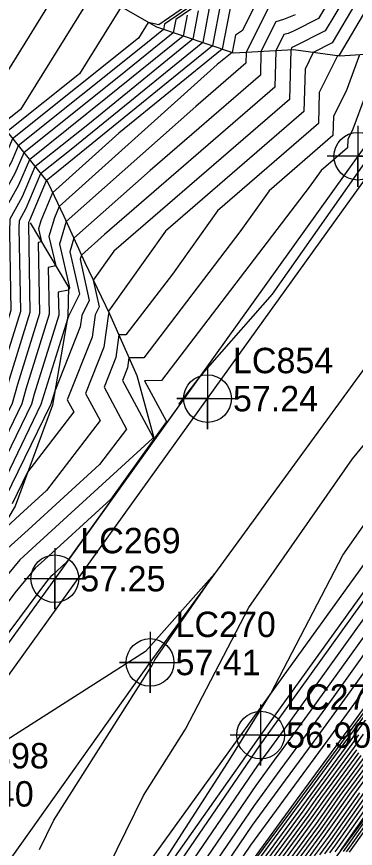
# Model space of a CAD drawing. Extents: x 2188792 to 2191981, y 386090 to 389710.
# Drawn here: x 2190454.8 to 2190488, y 388055.9 to 388137.7 of the extents above; entities that cross this region are included whole.
import ezdxf

# ---------------------------------------------------------------- set-up
doc = ezdxf.new("R2010")
doc.units = 0
for name, color, linetype in [('DTM Contours Major', 7, 'Continuous'), ('DTM Contours Minor', 7, 'Continuous'), ('Exist Roads EOP', 7, 'Continuous'), ('Exist Roads EOP Cogo Elevation', 7, 'Continuous'), ('Exist Roads EOP Cogo Number', 7, 'Continuous'), ('Exist Roads EOP Cogo Point CELL', 7, 'Continuous'), ('Exist Roads EOT', 7, 'Continuous'), ('Exist Roads EOT Cogo Elevation', 7, 'Continuous'), ('Exist Roads EOT Cogo Number', 7, 'Continuous'), ('Exist Roads EOT Cogo Point CELL', 7, 'Continuous'), ('PH Exist DTM Breakline', 7, 'Continuous')]:
    doc.layers.add(name, color=color, linetype=linetype)

msp = doc.modelspace()

# ---------------------------------------------------------------- linework, layer by layer
at = {"layer": 'DTM Contours Major'}
for points in [[(2190475.942, 388141.574), (2190469.267, 388136.951), (2190469.167, 388136.423), (2190467.257, 388134.871), (2190454.89, 388124.991), (2190454.23, 388123.422), (2190451.318, 388118.249), (2190451.24, 388115.22), (2190451.353, 388109.076), (2190449.904, 388104.434), (2190448.689, 388099.868), (2190446.558, 388095.48), (2190446.462, 388089.92), (2190445.261, 388088.324), (2190442.908, 388085.257), (2190440.62, 388082.274), (2190435.719, 388071.5), (2190430.094, 388066.512), (2190429.974, 388065.957), (2190420.117, 388050.646)], [(2190485.791, 388139.898), (2190484.372, 388137.492), (2190482.014, 388136.29), (2190481.4, 388136.044), (2190480.986, 388135.918), (2190480.199, 388134.326), (2190480.107, 388130.742), (2190463.388, 388116.25), (2190461.102, 388114.219), (2190460.983, 388113.819), (2190461.157, 388113.074), (2190461.873, 388109.756), (2190461.151, 388108.3), (2190460.996, 388107.178), (2190458.501, 388100.864), (2190458.1, 388099.58), (2190458.077, 388099.493), (2190453.603, 388090.281)], [(2190474.8, 388139.139), (2190473.981, 388134.809), (2190458.312, 388122.073), (2190457.658, 388121.551), (2190456.016, 388117.647), (2190455.902, 388117.443), (2190455.899, 388117.324), (2190456.059, 388108.6), (2190454.002, 388102.007), (2190453.383, 388099.681), (2190450.081, 388092.881), (2190450.026, 388089.757), (2190448.148, 388087.26), (2190444.466, 388082.46), (2190440.885, 388077.793), (2190437.9, 388071.23), (2190431.14, 388065.236), (2190431.112, 388065.105), (2190419.316, 388046.782)], [(2190488.981, 388129.892), (2190487.769, 388126.62), (2190487.256, 388125.595), (2190487.235, 388124.797), (2190484.633, 388122.542), (2190483.475, 388120.915), (2190468.975, 388101.891), (2190467.307, 388101.871), (2190469.461, 388097.859), (2190463.987, 388090.228), (2190457.484, 388084.266), (2190456.575, 388083.438), (2190454.577, 388081.018), (2190443.113, 388065.617), (2190441.073, 388063.219), (2190438.675, 388060.4), (2190438.233, 388059.872), (2190438.091, 388059.778), (2190430.508, 388048.937)], [(2190461.758, 388043.023), (2190475.483, 388064.331), (2190479.7, 388071.116), (2190486.789, 388084.73), (2190490.142, 388089.553)], [(2190472.725, 388050.534), (2190477.918, 388058.151), (2190481.152, 388062.577), (2190484.344, 388066.947), (2190487.498, 388071.263), (2190491.758, 388077.212)], [(2190478.986, 388054.234), (2190482.994, 388059.681), (2190483.671, 388060.641), (2190487.709, 388066.127), (2190488.362, 388067.052)], [(2190481.496, 388054.696), (2190484.176, 388058.338), (2190486.051, 388060.996), (2190488.792, 388064.72)], [(2190484.007, 388055.159), (2190485.358, 388056.995), (2190488.431, 388061.352)], [(2190486.54, 388055.652), (2190490.811, 388061.708)]]:
    msp.add_lwpolyline(points, dxfattribs=at)
at = {"layer": 'DTM Contours Minor'}
for points in [[(2190475.843, 388141.834), (2190468.705, 388136.891), (2190467.68, 388137.118), (2190466.724, 388135.576), (2190454.336, 388125.679), (2190453.872, 388124.577), (2190450.401, 388118.41), (2190450.308, 388114.799), (2190450.411, 388109.172), (2190449.085, 388104.919), (2190447.75, 388099.906), (2190445.853, 388096), (2190445.749, 388089.953), (2190444.684, 388088.537), (2190442.596, 388085.816), (2190440.566, 388083.17), (2190435.283, 388071.554), (2190429.885, 388066.767), (2190429.746, 388066.127), (2190420.278, 388051.419)], [(2190459.646, 388141.733), (2190452.956, 388130.934), (2190451.24, 388128.465), (2190452.383, 388127.237), (2190452.096, 388126.789), (2190447.651, 388118.893), (2190447.512, 388113.536), (2190447.587, 388109.457), (2190446.626, 388106.375), (2190444.934, 388100.018), (2190443.74, 388097.56), (2190443.61, 388090.05), (2190442.952, 388089.175), (2190441.662, 388087.494), (2190440.407, 388085.858), (2190433.974, 388071.715), (2190429.257, 388067.532), (2190429.064, 388066.638), (2190420.759, 388053.738)], [(2190476.041, 388141.313), (2190470.374, 388137.389), (2190470.13, 388136.101), (2190465.468, 388132.311), (2190455.443, 388124.303), (2190454.587, 388122.267), (2190452.235, 388118.088), (2190452.171, 388115.641), (2190452.294, 388108.981), (2190450.724, 388103.948), (2190449.628, 388099.831), (2190447.262, 388094.96), (2190447.175, 388089.887), (2190445.839, 388088.111), (2190443.219, 388084.697), (2190440.673, 388081.378), (2190436.155, 388071.446), (2190430.303, 388066.256), (2190430.201, 388065.786), (2190419.957, 388049.873)], [(2190462.324, 388140.195), (2190455.121, 388128.567), (2190453.229, 388127.055), (2190453.158, 388126.887), (2190448.568, 388118.732), (2190448.444, 388113.957), (2190448.529, 388109.362), (2190447.445, 388105.89), (2190445.873, 388099.981), (2190444.444, 388097.04), (2190444.323, 388090.018), (2190443.529, 388088.962), (2190441.973, 388086.934), (2190440.46, 388084.962), (2190434.411, 388071.661), (2190429.466, 388067.277), (2190429.291, 388066.468), (2190420.599, 388052.965)], [(2190475.907, 388139.576), (2190474.944, 388134.487), (2190464.782, 388126.227), (2190458.278, 388120.373), (2190457.139, 388117.619), (2190456.901, 388116.815), (2190457.199, 388115.537), (2190456.872, 388115.465), (2190457, 388108.505), (2190454.822, 388101.522), (2190454.322, 388099.643), (2190450.785, 388092.361), (2190450.739, 388089.725), (2190448.725, 388087.047), (2190444.777, 388081.901), (2190440.938, 388076.897), (2190438.336, 388071.176), (2190431.349, 388064.981), (2190431.339, 388064.934), (2190426.697, 388057.723), (2190420.941, 388048.042)], [(2190478.605, 388139.727), (2190476.929, 388136.334), (2190476.231, 388135.878), (2190475.907, 388134.164), (2190474.453, 388132.982), (2190458.924, 388119.007), (2190458.459, 388117.882), (2190457.922, 388116.066), (2190458.594, 388113.181), (2190457.857, 388113.019), (2190457.942, 388108.41), (2190455.642, 388101.036), (2190455.261, 388099.606), (2190451.49, 388091.841), (2190451.452, 388089.692), (2190449.303, 388086.834), (2190445.089, 388081.342), (2190440.991, 388076.001), (2190438.772, 388071.123), (2190432.175, 388065.272), (2190431.763, 388064.738), (2190431.768, 388064.61), (2190422.876, 388049.655)], [(2190488.066, 388139.047), (2190485.735, 388135.095), (2190483.876, 388134.148), (2190483.066, 388132.528), (2190482.958, 388128.364), (2190469.376, 388116.59), (2190463.76, 388108.706), (2190463.803, 388108.505), (2190463.774, 388108.448), (2190463.322, 388105.166), (2190461.527, 388100.625), (2190462.953, 388097.965), (2190457.671, 388091.064), (2190455.071, 388088.68), (2190452.87, 388086.674), (2190452.19, 388085.77), (2190446.647, 388078.545), (2190441.257, 388071.521), (2190440.953, 388070.853), (2190440.051, 388070.053), (2190435.075, 388063.6), (2190435.131, 388062.057), (2190432.552, 388057.72), (2190423.101, 388043.816)], [(2190486.929, 388139.472), (2190485.054, 388136.294), (2190481.938, 388134.706), (2190481.843, 388134.668), (2190481.779, 388134.648), (2190481.658, 388134.402), (2190481.532, 388129.553), (2190464.29, 388114.607), (2190462.268, 388111.768), (2190462.838, 388109.13), (2190462.462, 388108.374), (2190462.159, 388106.172), (2190459.717, 388099.994), (2190460.353, 388098.807), (2190455.831, 388092.898), (2190454.308, 388089.761)], [(2190473.694, 388138.701), (2190473.018, 388135.132), (2190460.101, 388124.633), (2190457.104, 388122.239), (2190455.659, 388118.802), (2190454.985, 388117.604), (2190454.967, 388116.903), (2190455.118, 388108.695), (2190453.183, 388102.492), (2190452.444, 388099.718), (2190449.376, 388093.401), (2190449.314, 388089.79), (2190447.571, 388087.472), (2190444.154, 388083.019), (2190440.832, 388078.69), (2190437.464, 388071.284), (2190430.931, 388065.491), (2190430.884, 388065.275), (2190419.476, 388047.555)], [(2190472.587, 388138.264), (2190472.055, 388135.455), (2190461.89, 388127.192), (2190456.551, 388122.927), (2190455.302, 388119.957), (2190454.068, 388117.765), (2190454.035, 388116.482), (2190454.177, 388108.791), (2190452.363, 388102.978), (2190451.506, 388099.756), (2190448.671, 388093.92), (2190448.601, 388089.822), (2190446.993, 388087.685), (2190443.843, 388083.579), (2190440.779, 388079.586), (2190437.028, 388071.338), (2190430.722, 388065.746), (2190430.657, 388065.445), (2190419.636, 388048.328)], [(2190465.002, 388138.656), (2190460.923, 388132.072), (2190453.782, 388126.367), (2190453.515, 388125.732), (2190449.484, 388118.571), (2190449.376, 388114.378), (2190449.47, 388109.267), (2190448.265, 388105.404), (2190446.812, 388099.943), (2190445.149, 388096.52), (2190445.036, 388089.985), (2190444.107, 388088.749), (2190442.285, 388086.375), (2190440.513, 388084.066), (2190434.847, 388071.608), (2190429.676, 388067.022), (2190429.519, 388066.297), (2190420.438, 388052.192)], [(2190489.203, 388138.621), (2190486.417, 388133.897), (2190486.265, 388133.82), (2190484.462, 388130.217), (2190484.384, 388127.175), (2190474.462, 388118.574), (2190470.045, 388112.373), (2190465.484, 388106.389), (2190464.791, 388106.381), (2190464.485, 388104.16), (2190463.337, 388101.256), (2190465.552, 388097.122), (2190462.879, 388093.629), (2190455.875, 388087.208), (2190453.529, 388085.071), (2190448.372, 388078.825), (2190446.055, 388075.712), (2190441.278, 388070.097), (2190437.48, 388065.633), (2190435.737, 388063.372), (2190435.804, 388061.546), (2190434.488, 388059.333), (2190423.657, 388043.4)], [(2190479.398, 388138.457), (2190477.282, 388134.173), (2190477.255, 388133.12), (2190472.339, 388128.858), (2190459.602, 388117.548), (2190458.942, 388115.317), (2190459.908, 388111.17), (2190459.944, 388111.006), (2190459.838, 388110.793), (2190458.841, 388110.573), (2190458.883, 388108.314), (2190456.461, 388100.551), (2190456.2, 388099.568), (2190452.194, 388091.321), (2190452.165, 388089.66), (2190449.88, 388086.621), (2190445.4, 388080.782), (2190441.044, 388075.105), (2190439.209, 388071.069), (2190433.75, 388066.228), (2190432.425, 388064.51), (2190432.44, 388064.1), (2190424.811, 388051.268)], [(2190471.48, 388137.826), (2190471.093, 388135.778), (2190463.679, 388129.752), (2190455.997, 388123.615), (2190454.944, 388121.112), (2190453.151, 388117.926), (2190453.103, 388116.061), (2190453.235, 388108.886), (2190451.544, 388103.463), (2190450.567, 388099.793), (2190447.967, 388094.44), (2190447.888, 388089.855), (2190446.416, 388087.898), (2190443.531, 388084.138), (2190440.726, 388080.482), (2190436.591, 388071.392), (2190430.512, 388066.001), (2190430.429, 388065.616), (2190419.797, 388049.101)], [(2190482.09, 388137.874), (2190480.956, 388137.421), (2190480.192, 388137.187), (2190478.741, 388134.25), (2190478.681, 388131.931), (2190467.864, 388122.554), (2190460.352, 388115.883), (2190459.963, 388114.568), (2190460.532, 388112.122), (2190460.908, 388110.381), (2190459.839, 388108.226), (2190459.833, 388108.184), (2190459.74, 388107.947), (2190457.281, 388100.066), (2190457.138, 388099.531), (2190452.899, 388090.801)], [(2190488.407, 388133.919), (2190487.093, 388130.372), (2190485.859, 388127.906), (2190485.81, 388125.986), (2190479.547, 388120.558), (2190476.76, 388116.644), (2190467.23, 388104.14), (2190465.781, 388104.122), (2190465.647, 388103.154), (2190465.147, 388101.887), (2190468.151, 388096.28), (2190468.086, 388096.195), (2190456.679, 388085.737), (2190455.052, 388084.254), (2190451.474, 388079.921), (2190444.584, 388070.665), (2190441.176, 388066.658), (2190437.167, 388061.947), (2190436.473, 388061.119), (2190436.476, 388061.036), (2190436.423, 388060.946), (2190424.213, 388042.984)], [(2190489.522, 388124.207), (2190479.843, 388110.378), (2190472.731, 388102.279), (2190470.721, 388099.642), (2190470.662, 388099.641), (2190470.738, 388099.501), (2190459.65, 388084.044), (2190458.288, 388082.795), (2190458.097, 388082.621), (2190457.679, 388082.114), (2190441.642, 388060.569), (2190440.971, 388059.781), (2190440.182, 388058.854), (2190440.037, 388058.68), (2190439.748, 388058.488), (2190438.716, 388057.013), (2190427.769, 388040.788)], [(2190459.422, 388045.177), (2190467.2, 388061.093), (2190471.32, 388067.608), (2190477.553, 388079.578), (2190487.716, 388094.194), (2190492.699, 388100.266)], [(2190463.682, 388044.092), (2190478.618, 388065.998), (2190478.991, 388066.508), (2190479.359, 388067.012), (2190479.723, 388067.51), (2190491.528, 388083.994)], [(2190456.997, 388055.771), (2190458.403, 388058.649), (2190468.016, 388073.846), (2190468.318, 388074.427), (2190474.192, 388082.874), (2190467.395, 388075.245), (2190445.631, 388061.344), (2190445.595, 388061.302), (2190445.542, 388061.232), (2190433.125, 388044.244)], [(2190465.943, 388045.703), (2190478.443, 388064.036), (2190479.531, 388065.525), (2190480.605, 388066.996), (2190481.666, 388068.448), (2190491.586, 388082.299)], [(2190468.204, 388047.313), (2190478.268, 388062.075), (2190480.071, 388064.543), (2190481.852, 388066.98), (2190483.61, 388069.387), (2190491.643, 388080.603)], [(2190470.464, 388048.924), (2190478.093, 388060.113), (2190480.611, 388063.56), (2190483.098, 388066.963), (2190485.554, 388070.325), (2190491.7, 388078.907)], [(2190477.569, 388054.228), (2190482.232, 388060.611), (2190486.837, 388066.915), (2190491.385, 388073.14)], [(2190477.981, 388054.049), (2190482.521, 388060.218), (2190482.719, 388060.499), (2190487.277, 388066.69), (2190487.46, 388066.951), (2190492.034, 388073.164)], [(2190478.483, 388054.141), (2190482.758, 388059.95), (2190483.195, 388060.57), (2190487.493, 388066.409), (2190487.911, 388067.002), (2190492.231, 388072.87)], [(2190474.986, 388052.145), (2190477.744, 388056.19), (2190481.692, 388061.594), (2190485.591, 388066.931), (2190489.441, 388072.201)], [(2190479.488, 388054.326), (2190483.231, 388059.412), (2190484.147, 388060.712), (2190487.926, 388065.846), (2190488.813, 388067.103)], [(2190479.99, 388054.419), (2190483.467, 388059.144), (2190484.623, 388060.783), (2190488.142, 388065.564)], [(2190480.492, 388054.511), (2190483.703, 388058.875), (2190485.099, 388060.854), (2190488.359, 388065.283)], [(2190480.994, 388054.604), (2190483.94, 388058.607), (2190485.575, 388060.925), (2190488.575, 388065.001)], [(2190481.998, 388054.789), (2190484.413, 388058.069), (2190486.527, 388061.068), (2190489.008, 388064.438)], [(2190482.501, 388054.881), (2190484.649, 388057.801), (2190487.003, 388061.139), (2190489.225, 388064.157)], [(2190483.003, 388054.974), (2190484.886, 388057.532), (2190487.479, 388061.21), (2190489.441, 388063.875)], [(2190483.505, 388055.066), (2190485.122, 388057.264), (2190487.955, 388061.281), (2190489.657, 388063.594)], [(2190484.509, 388055.251), (2190485.595, 388056.726), (2190488.907, 388061.423)], [(2190485.011, 388055.344), (2190485.831, 388056.458), (2190489.383, 388061.494)], [(2190485.513, 388055.436), (2190486.068, 388056.189), (2190489.859, 388061.565)], [(2190486.015, 388055.529), (2190486.304, 388055.921), (2190490.335, 388061.636)], [(2190486.831, 388055.589), (2190491.064, 388061.527)], [(2190487.126, 388055.544), (2190491.033, 388061.025)], [(2190487.421, 388055.5), (2190491.003, 388060.524)]]:
    msp.add_lwpolyline(points, dxfattribs=at)
at = {"layer": 'Exist Roads EOP'}
for points in [[(2191117.249, 388879.058), (2191079.828, 388842.231), (2191041.78, 388804.717), (2191005.521, 388768.388), (2190968.813, 388731.779), (2190932.611, 388694.747), (2190897.463, 388657.367), (2190862.115, 388618.542), (2190828.092, 388579.337), (2190795.886, 388540.624), (2190765.721, 388503.072), (2190733.106, 388461.208), (2190701.312, 388418.791), (2190672.539, 388379.484), (2190643.174, 388339.162), (2190612.645, 388296.995), (2190582.398, 388254.562), (2190551.22, 388211.33), (2190519.268, 388166.971), (2190488.249, 388123.952), (2190458.501, 388082.405), (2190428.971, 388041.571), (2190398.227, 387998.986)], [(2191134.602, 388861.742), (2191096.259, 388823.8), (2191059.297, 388787.244), (2191021.316, 388749.148), (2190986.543, 388714.398), (2190949.487, 388676.464), (2190915.386, 388640.384), (2190880.06, 388601.534), (2190847.373, 388563.892), (2190814.156, 388524.043), (2190784.01, 388486.17), (2190753.438, 388446.547), (2190720.707, 388403.308), (2190691.569, 388363.271), (2190662.389, 388323.233), (2190633.272, 388282.773), (2190602.912, 388240.265), (2190571.201, 388196.09), (2190539.16, 388151.522), (2190509, 388109.198), (2190478.709, 388067.021), (2190448.893, 388024.678), (2190418.629, 387982.769)]]:
    msp.add_lwpolyline(points, dxfattribs=at)
at = {"layer": 'Exist Roads EOP Cogo Point CELL'}
for points in [[(2190488.249, 388126.952), (2190488.249, 388120.952), (2190488.249, 388123.952), (2190491.249, 388123.952), (2190485.249, 388123.952)], [(2190458.501, 388085.405), (2190458.501, 388079.405), (2190458.501, 388082.405), (2190461.501, 388082.405), (2190455.501, 388082.405)], [(2190478.709, 388070.021), (2190478.709, 388064.021), (2190478.709, 388067.021), (2190481.709, 388067.021), (2190475.709, 388067.021)]]:
    msp.add_lwpolyline(points, dxfattribs=at)
for centre in [(2190488.249, 388123.952), (2190458.501, 388082.405), (2190478.709, 388067.021)]:
    msp.add_circle(centre, 2.344, dxfattribs=at)
at = {"layer": 'Exist Roads EOT'}
for points in [[(2190415.064, 388019.09), (2190445.56, 388061.245), (2190473.487, 388100.115), (2190503.229, 388141.605), (2190533.333, 388183.744), (2190563.731, 388225.945), (2190594.017, 388268.083), (2190624.176, 388310.153), (2190656.565, 388354.896), (2190687.512, 388397.436), (2190719.557, 388440.71), (2190751.07, 388481.79), (2190777.618, 388515.751), (2190809.207, 388554.646), (2190841.125, 388592.518), (2190874.304, 388630.266), (2190909.444, 388668.428), (2190945.996, 388706.518), (2190984.282, 388745.174), (2191021.668, 388782.38), (2191059.687, 388820.174), (2191097.04, 388857.128), (2191110.466, 388870.43)], [(2190408.016, 387990.619), (2190439.107, 388033.638), (2190467.847, 388074.164), (2190498.203, 388115.837), (2190529, 388158.896), (2190561.283, 388203.581), (2190592.611, 388247.356), (2190622.811, 388289.51), (2190652.954, 388330.977), (2190681.755, 388370.469), (2190711.272, 388410.904), (2190743.801, 388454.121), (2190774.93, 388494.241), (2190804.861, 388531.697), (2190837.827, 388571.618), (2190870.748, 388609.702), (2190906.526, 388649.037), (2190941.177, 388685.637), (2190977.299, 388722.46), (2191013.038, 388758.347), (2191050.74, 388795.921), (2191087.875, 388832.598), (2191125.862, 388870.149)], [(2190928.044, 388656.144), (2190892.581, 388617.901), (2190858.144, 388578.56), (2190824.348, 388538.22), (2190795.065, 388501.961), (2190763.61, 388461.827), (2190731.812, 388420.195), (2190701.338, 388378.609), (2190671.384, 388337.618), (2190641.373, 388296.321), (2190610.834, 388253.969), (2190580.32, 388211.382), (2190550.521, 388169.982), (2190519.765, 388127.197), (2190491.337, 388087.267), (2190459.805, 388043.503), (2190428.552, 388000.405)]]:
    msp.add_lwpolyline(points, dxfattribs=at)
at = {"layer": 'Exist Roads EOT Cogo Point CELL'}
for points in [[(2190473.487, 388103.115), (2190473.487, 388097.115), (2190473.487, 388100.115), (2190470.487, 388100.115), (2190476.487, 388100.115)], [(2190467.847, 388077.164), (2190467.847, 388071.164), (2190467.847, 388074.164), (2190464.847, 388074.164), (2190470.847, 388074.164)]]:
    msp.add_lwpolyline(points, dxfattribs=at)
for centre in [(2190473.487, 388100.115), (2190467.847, 388074.164)]:
    msp.add_circle(centre, 2.344, dxfattribs=at)
at = {"layer": 'PH Exist DTM Breakline'}
for points in [[(2190542.705, 388142.511), (2190537.795, 388135.941), (2190532.885, 388129.37), (2190527.349, 388121.554), (2190521.813, 388113.737), (2190516.277, 388105.92), (2190511.375, 388099.404), (2190506.473, 388092.887), (2190501.57, 388086.37), (2190496.668, 388079.853), (2190491.888, 388073.382), (2190487.107, 388066.911), (2190482.326, 388060.44), (2190477.546, 388053.969), (2190472.19, 388046.689), (2190466.834, 388039.408), (2190461.478, 388032.128), (2190456.122, 388024.848)], [(2190501.679, 388142.618), (2190495.582, 388138.304), (2190489.486, 388133.991), (2190486.478, 388133.79), (2190481.924, 388134.416), (2190476.067, 388134.11)], [(2190476.067, 388134.11), (2190468.499, 388136.648), (2190460.579, 388141.197)], [(2190436.563, 388137.707), (2190443.176, 388133.698), (2190453.029, 388127.303), (2190457.812, 388121.358)], [(2190457.812, 388121.358), (2190459.37, 388118.063), (2190461.43, 388113.491), (2190463.882, 388108.454), (2190466.547, 388102.376), (2190468.216, 388096.259)], [(2190456.089, 388117.41), (2190459.843, 388111.071), (2190459.788, 388108.223), (2190458.26, 388099.486), (2190454.596, 388089.549), (2190452.302, 388085.728), (2190446.8, 388078.269), (2190441.299, 388070.811), (2190435.798, 388063.352)], [(2190491.077, 388061.747), (2190486.561, 388055.629), (2190482.044, 388049.511), (2190477.527, 388043.392), (2190471.777, 388035.931), (2190466.027, 388028.47), (2190460.276, 388021.008), (2190454.472, 388013.59), (2190448.668, 388006.172), (2190443.47, 387998.459), (2190438.099, 387988.139), (2190432.436, 387979.788), (2190426.734, 387972.288), (2190423.97, 387967.04)]]:
    msp.add_lwpolyline(points, dxfattribs=at)

# ---------------------------------------------------------------- texts
at = {"layer": 'Exist Roads EOP Cogo Elevation'}
for s, p in [('57.25', (2190461.001, 388081.155)), ('56.90', (2190481.209, 388065.771))]:
    msp.add_text(s, height=2.5, dxfattribs=at).set_placement(p)
at = {"layer": 'Exist Roads EOP Cogo Number'}
for s, p in [('LC269', (2190461.001, 388084.905)), ('LC271', (2190481.209, 388069.521))]:
    msp.add_text(s, height=2.5, dxfattribs=at).set_placement(p)
at = {"layer": 'Exist Roads EOT Cogo Elevation'}
for s, p in [('57.24', (2190475.987, 388098.865)), ('57.41', (2190470.347, 388072.914)), ('57.40', (2190448.06, 388059.995))]:
    msp.add_text(s, height=2.5, dxfattribs=at).set_placement(p)
at = {"layer": 'Exist Roads EOT Cogo Number'}
for s, p in [('LC854', (2190475.987, 388102.615)), ('LC270', (2190470.347, 388076.664)), ('LC898', (2190448.06, 388063.745))]:
    msp.add_text(s, height=2.5, dxfattribs=at).set_placement(p)

doc.saveas('drawing.dxf')
